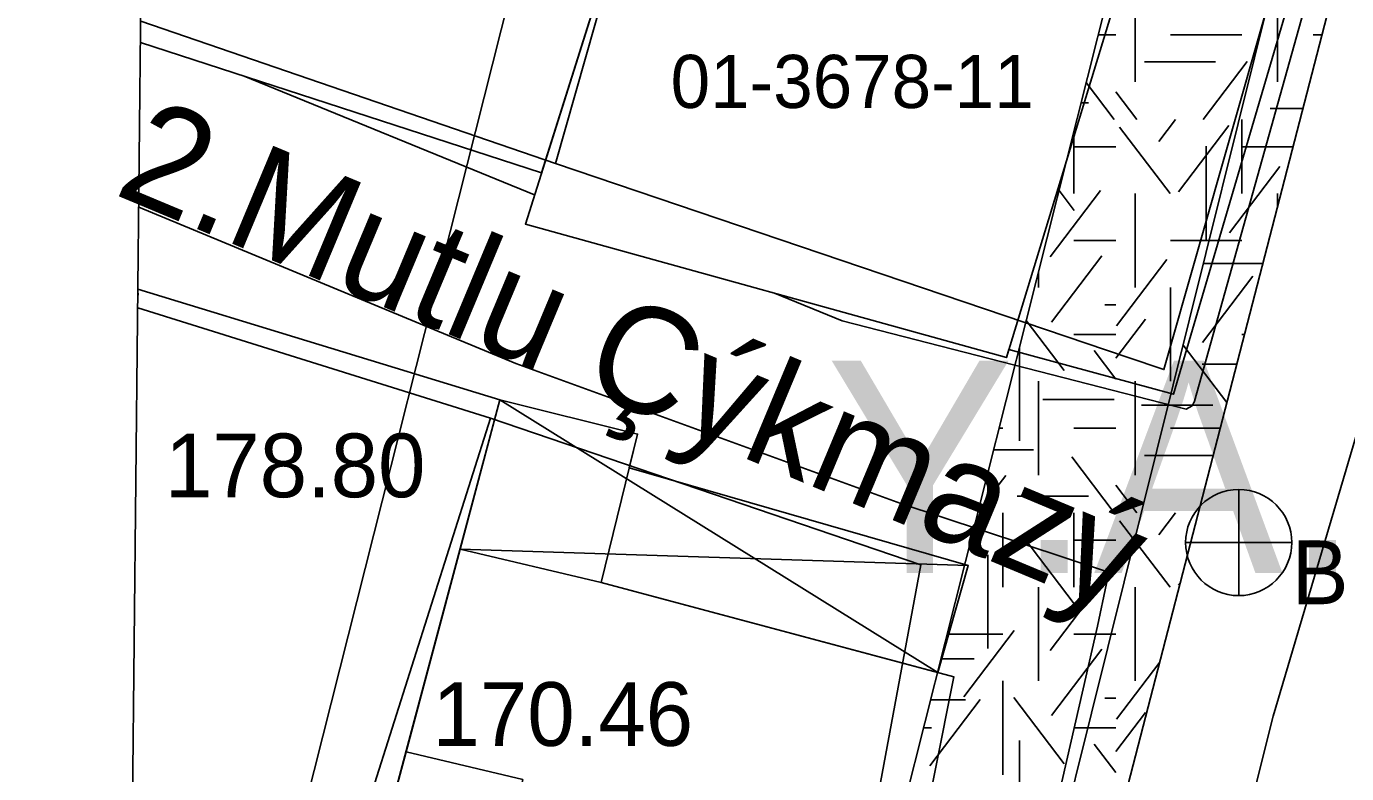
# Model space of a CAD drawing. Extents: x 419677 to 421689, y 4450851 to 4452923.
# Drawn here: x 420165.77 to 420190.64, y 4451730.34 to 4451744.41 of the extents above; entities that cross this region are included whole.
import ezdxf

# ---------------------------------------------------------------- set-up
doc = ezdxf.new("R2010")
doc.units = 0
for name, color, linetype in [('AA_HH', 7, 'Continuous'), ('Level 10', 7, 'Continuous'), ('Level 41', 7, 'Continuous'), ('Level 62', 7, 'Continuous'), ('MULKIYET SINIRI', 7, 'Continuous'), ('PARSEL KODU', 7, 'Continuous')]:
    doc.layers.add(name, color=color, linetype=linetype)

# ---------------------------------------------------------------- blocks, each defined once
blk = doc.blocks.new('YA')
at = {"layer": 'Level 41'}
blk.add_text('Y.A.', height=4, dxfattribs=at).set_placement((-5.166, -2))

msp = doc.modelspace()

# ---------------------------------------------------------------- linework, layer by layer
at = {"layer": 'AA_HH'}
for p, q in [((420182.941, 4451732.241), (420174.689, 4451737.375)), ((420188.61, 4451735.69), (420188.61, 4451733.69)), ((420183.516, 4451734.256), (420173.939, 4451734.564)), ((420187.61, 4451734.69), (420189.61, 4451734.69))]:
    msp.add_line(p, q, dxfattribs=at)
for points in [[(420173.096, 4452234.536), (420705.284, 4452228.915), (420698.004, 4451534.891), (420165.768, 4451540.511)], [(420175.169, 4451740.688), (420178.287, 4451750.565), (420187.202, 4451747.893), (420184.234, 4451738.172)], [(420187.202, 4451747.893), (420190.209, 4451747.101), (420187.385, 4451737.481), (420184.281, 4451738.324), (420184.234, 4451738.172), (420175.169, 4451740.688), (420178.287, 4451750.565)], [(420173.939, 4451734.564), (420174.689, 4451737.375), (420177.283, 4451736.733), (420176.597, 4451733.938)], [(420177.126, 4451736.095), (420183.516, 4451734.256), (420182.941, 4451732.241), (420176.597, 4451733.938), (420173.939, 4451734.564), (420174.689, 4451737.375), (420177.283, 4451736.733)], [(420181.475, 4451723.308), (420173.08, 4451725.337), (420173.851, 4451728.077), (420172.316, 4451728.48), (420172.921, 4451730.749), (420173.939, 4451734.564), (420176.597, 4451733.938), (420183.24, 4451732.161)], [(420172.316, 4451728.48), (420172.921, 4451730.749), (420175.121, 4451730.225), (420174.549, 4451727.895)]]:
    msp.add_lwpolyline(points, close=True, dxfattribs=at)
for points in [[(420167.918, 4451744.108), (420175.473, 4451741.652), (420178.287, 4451750.565), (420178.627, 4451751.796), (420176.767, 4451752.263), (420179.05, 4451760.075), (420172.865, 4451762.127), (420171.617, 4451757.89), (420172.292, 4451757.702), (420168.831, 4451745.236), (420168.035, 4451745.515), (420167.929, 4451745.204)], [(420193.732, 4451758.614), (420187.779, 4451737.354), (420187.773, 4451737.336), (420187.733, 4451737.267), (420187.618, 4451737.202), (420181.14, 4451738.863), (420179.865, 4451739.384)], [(420205.231, 4451678.808), (420189.403, 4451690.152), (420180.955, 4451697.594), (420180.94, 4451697.734), (420181.056, 4451698.786), (420189.258, 4451731.419), (420195.869, 4451753.74), (420195.954, 4451753.896), (420205.986, 4451750.432)], [(420175.342, 4451741.235), (420169.873, 4451743.473)], [(420185.952, 4451733.112), (420186.117, 4451733.921), (420186.125, 4451733.991), (420186.123, 4451734.048), (420186.117, 4451734.142), (420182.243, 4451735.422), (420174.989, 4451738.06), (420167.885, 4451741.003)], [(420167.869, 4451739.459), (420174.689, 4451737.375), (420172.179, 4451727.965), (420169.235, 4451718.689), (420167.611, 4451715.043)], [(420185.677, 4451731.936), (420185.952, 4451733.112)], [(420167.563, 4451710.502), (420174.714, 4451704.452), (420176.942, 4451702.622), (420177.154, 4451702.552), (420177.307, 4451702.513), (420177.531, 4451702.61), (420177.67, 4451702.914), (420179.044, 4451707.373), (420181.01, 4451714.089), (420183.706, 4451723.343), (420185.677, 4451731.936)]]:
    msp.add_lwpolyline(points, dxfattribs=at)
msp.add_circle((420188.61, 4451734.69), 1, dxfattribs=at)
at = {"layer": 'Level 10'}
msp.add_lwpolyline([(420197.813, 4451779.608), (420178.779, 4451703.108), (420167.583, 4451712.437)], dxfattribs=at)
at = {"layer": 'Level 41'}
for p, q in [((420186.657, 4451743.367), (420186.657, 4451745.135)), ((420189.343, 4451743.367), (420189.343, 4451745.135)), ((420185.966, 4451744.251), (420186.295, 4451744.251)), ((420187.328, 4451744.251), (420188.671, 4451744.251)), ((420190.014, 4451744.251), (420190.178, 4451744.251)), ((420186.834, 4451743.74), (420188.176, 4451743.74)), ((420187.942, 4451742.658), (420188.771, 4451743.749)), ((420186.266, 4451742.658), (420185.739, 4451743.352)), ((420186.689, 4451742.658), (420186.295, 4451743.176)), ((420185.643, 4451742.97), (420185.782, 4451742.97)), ((420187.105, 4451742.241), (420187.422, 4451742.658)), ((420188.671, 4451742.658), (420188.671, 4451741.26)), ((420189.204, 4451742.864), (420189.819, 4451742.864)), ((420185.507, 4451742.433), (420185.507, 4451741.26)), ((420185.507, 4451742.433), (420185.507, 4451741.26)), ((420187.316, 4451741.26), (420186.367, 4451742.51)), ((420187.476, 4451741.295), (420188.425, 4451742.545)), ((420185.507, 4451742.144), (420186.295, 4451742.144)), ((420187.996, 4451742.156), (420187.996, 4451740.389)), ((420188.671, 4451742.144), (420189.633, 4451742.144)), ((420188.436, 4451740.523), (420189.385, 4451741.773)), ((420185.056, 4451740.067), (420186.005, 4451741.317)), ((420185.508, 4451740.944), (420185.225, 4451741.316)), ((420186.657, 4451739.493), (420186.657, 4451741.26)), ((420189.343, 4451741.26), (420189.343, 4451741.023)), ((420185.507, 4451740.376), (420186.295, 4451740.376)), ((420187.328, 4451740.376), (420188.671, 4451740.376)), ((420185.082, 4451738.841), (420186.032, 4451740.09)), ((420186.305, 4451738.772), (420187.254, 4451740.021)), ((420187.952, 4451739.942), (420189.063, 4451739.942)), ((420184.836, 4451739.776), (420184.836, 4451739.493)), ((420184.836, 4451739.776), (420184.836, 4451739.493)), ((420187.93, 4451738.455), (420188.879, 4451739.705)), ((420187.328, 4451739.493), (420187.328, 4451737.726)), ((420186.091, 4451739.169), (420186.295, 4451739.169)), ((420185.321, 4451737.929), (420184.607, 4451738.869)), ((420186.295, 4451738.163), (420186.854, 4451738.899)), ((420185.507, 4451738.609), (420186.295, 4451738.609)), ((420188.671, 4451738.609), (420188.718, 4451738.609)), ((420184.482, 4451738.371), (420184.482, 4451736.603)), ((420186.295, 4451737.769), (420185.889, 4451738.303)), ((420188.387, 4451737.327), (420187.566, 4451738.408)), ((420187.925, 4451738.049), (420188.573, 4451738.049)), ((420184.836, 4451735.958), (420184.836, 4451737.726)), ((420186.657, 4451735.958), (420186.657, 4451737.726)), ((420184.918, 4451737.383), (420186.261, 4451737.383)), ((420186.78, 4451737.277), (420188.123, 4451737.277)), ((420184.095, 4451736.842), (420184.164, 4451736.842)), ((420185.507, 4451736.842), (420186.295, 4451736.842)), ((420187.328, 4451736.842), (420188.261, 4451736.842)), ((420183.992, 4451736.435), (420184.743, 4451736.435)), ((420186.266, 4451735.249), (420185.464, 4451736.305)), ((420186.834, 4451736.331), (420188.129, 4451736.331)), ((420183.698, 4451735.268), (420184.22, 4451735.955)), ((420186.689, 4451735.249), (420186.295, 4451735.767)), ((420184.439, 4451735.561), (420185.782, 4451735.561)), ((420184.164, 4451735.249), (420184.164, 4451733.851)), ((420185.507, 4451735.249), (420185.507, 4451733.851)), ((420185.507, 4451735.249), (420185.507, 4451733.851)), ((420187.105, 4451734.832), (420187.422, 4451735.249)), ((420187.316, 4451733.851), (420186.367, 4451735.101)), ((420185.508, 4451733.535), (420184.559, 4451734.784)), ((420185.507, 4451734.735), (420186.295, 4451734.735)), ((420183.882, 4451734.461), (420183.882, 4451732.694)), ((420184.836, 4451733.851), (420184.836, 4451732.084)), ((420184.836, 4451733.851), (420184.836, 4451732.084)), ((420185.056, 4451732.658), (420186.005, 4451733.908)), ((420186.657, 4451732.084), (420186.657, 4451733.851)), ((420187.476, 4451733.886), (420187.507, 4451733.927)), ((420183.117, 4451732.967), (420184.164, 4451732.967)), ((420183.431, 4451731.783), (420184.38, 4451733.033)), ((420185.507, 4451732.967), (420186.295, 4451732.967)), ((420182.998, 4451732.497), (420183.624, 4451732.497)), ((420185.082, 4451731.432), (420186.032, 4451732.681)), ((420186.305, 4451731.363), (420187.122, 4451732.438)), ((420184.164, 4451732.084), (420184.164, 4451730.317)), ((420182.791, 4451730.486), (420183.741, 4451731.736)), ((420182.803, 4451731.727), (420183.464, 4451731.727)), ((420185.321, 4451730.52), (420184.372, 4451731.769)), ((420186.091, 4451731.76), (420186.295, 4451731.76)), ((420186.295, 4451730.754), (420186.854, 4451731.49)), ((420182.67, 4451731.2), (420182.821, 4451731.2)), ((420185.507, 4451731.2), (420186.295, 4451731.2)), ((420184.482, 4451730.962), (420184.482, 4451729.194)), ((420186.295, 4451730.36), (420185.889, 4451730.894))]:
    msp.add_line(p, q, dxfattribs=at)
at = {"layer": 'Level 62'}
for p, q in [((420170.862, 4451729.106), (420178.371, 4451758.836)), ((420181.954, 4451728.363), (420188.995, 4451756.246)), ((420192.648, 4451753.798), (420182.409, 4451714.222)), ((420167.867, 4451739.343), (420167.875, 4451739.352)), ((420167.868, 4451739.423), (420167.875, 4451739.352))]:
    msp.add_line(p, q, dxfattribs=at)
at = {"layer": 'MULKIYET SINIRI'}
for points in [[(420167.935, 4451745.778), (420167.94, 4451745.8), (420171.42, 4451757.81), (420172.68, 4451762.08), (420179.06, 4451760.01), (420180.22, 4451759.69), (420180.94, 4451759.46), (420179.64, 4451755.05), (420178.67, 4451751.8), (420178.18, 4451750.42), (420175.74, 4451741.83), (420167.922, 4451744.507)], [(420167.935, 4451745.778), (420167.94, 4451745.8), (420171.42, 4451757.81), (420172.68, 4451762.08), (420179.06, 4451760.01), (420180.22, 4451759.69), (420180.94, 4451759.46), (420179.64, 4451755.05), (420178.67, 4451751.8), (420178.18, 4451750.42), (420175.74, 4451741.83), (420167.922, 4451744.507)], [(420167.865, 4451739.108), (420174.51, 4451737.03), (420171.176, 4451726.526), (420169.603, 4451721.57), (420169.2, 4451720.3), (420167.613, 4451715.275)], [(420167.865, 4451739.108), (420174.51, 4451737.03), (420171.176, 4451726.526), (420169.603, 4451721.57), (420169.2, 4451720.3), (420167.613, 4451715.275)]]:
    msp.add_lwpolyline(points, dxfattribs=at)
for points in [[(420175.74, 4451741.83), (420178.18, 4451750.42), (420181.64, 4451749.38), (420189.017, 4451747.094), (420189.74, 4451746.841), (420187.2, 4451737.946), (420186.51, 4451738.18)], [(420175.74, 4451741.83), (420178.18, 4451750.42), (420181.64, 4451749.38), (420189.017, 4451747.094), (420189.74, 4451746.841), (420187.2, 4451737.946), (420186.51, 4451738.18)], [(420169.2, 4451720.3), (420169.603, 4451721.57), (420171.176, 4451726.526), (420174.51, 4451737.03), (420182.62, 4451734.27), (420180.61, 4451723.43), (420182.75, 4451722.88), (420181.55, 4451717.87), (420181.038, 4451716), (420177.224, 4451717.385)], [(420169.2, 4451720.3), (420169.603, 4451721.57), (420171.176, 4451726.526), (420174.51, 4451737.03), (420182.62, 4451734.27), (420180.61, 4451723.43), (420182.75, 4451722.88), (420181.55, 4451717.87), (420181.038, 4451716), (420177.224, 4451717.385)]]:
    msp.add_lwpolyline(points, close=True, dxfattribs=at)

# ---------------------------------------------------------------- block references
at = {"layer": 'Level 41'}
msp.add_blockref('YA', (420185.99, 4451736.114), dxfattribs=at)
msp.add_blockref('YA', (420185.99, 4451736.114), dxfattribs=at)

# ---------------------------------------------------------------- texts
at = {"layer": 'AA_HH'}
msp.add_text('2.Mutlu Çýkmazý', height=2, rotation=337.3073, dxfattribs=at).set_placement((420167.387, 4451741.261))
for s, p in [('178.80', (420168.379, 4451735.542)), ('B', (420189.61, 4451733.528)), ('170.46', (420173.421, 4451730.86))]:
    msp.add_text(s, height=1.2, dxfattribs=at).set_placement(p)
at = {"layer": 'PARSEL KODU'}
msp.add_text('01-3678-11', height=1, dxfattribs=at).set_placement((420177.907, 4451742.873))
msp.add_text('01-3678-11', height=1, dxfattribs=at).set_placement((420177.907, 4451742.873))

doc.saveas('drawing.dxf')
